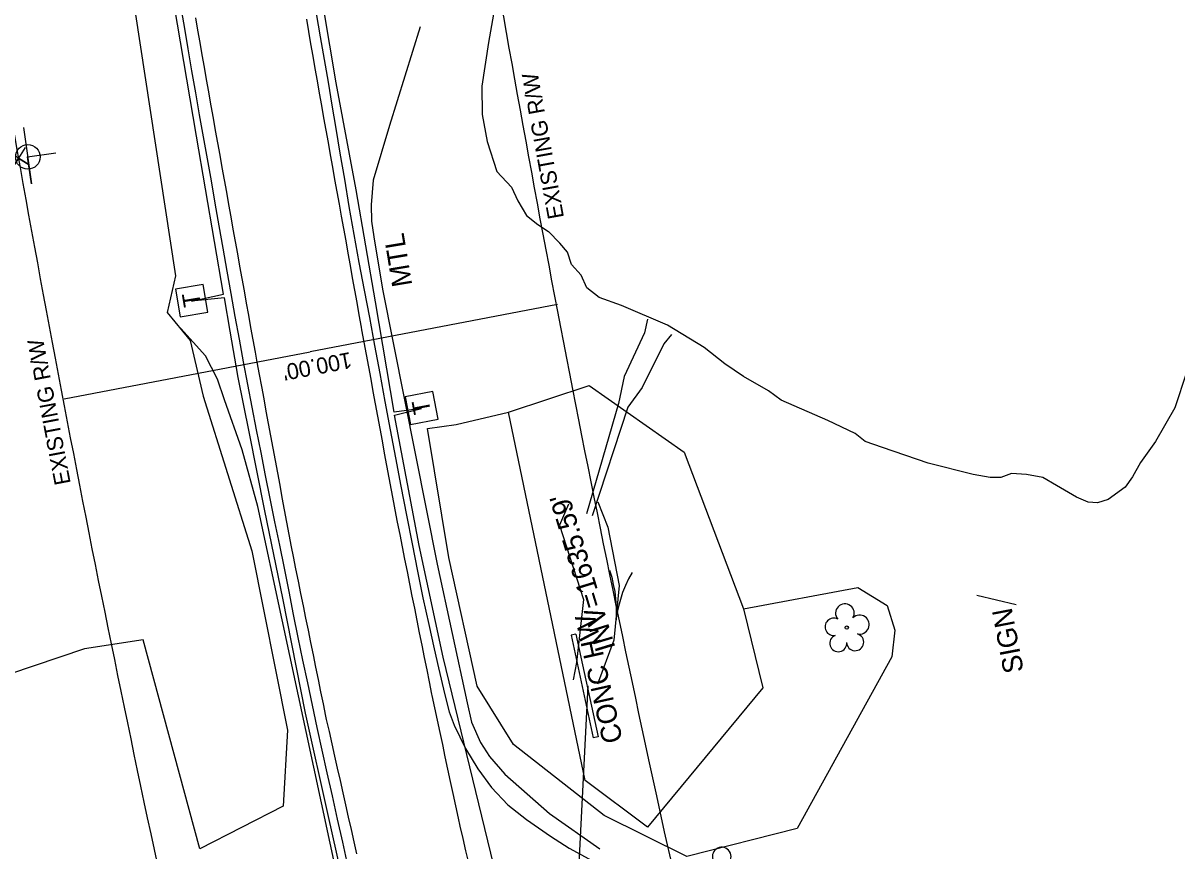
# Model space of a CAD drawing. Extents: x 472260 to 482161, y 489063 to 507124.
# Drawn here: x 478378 to 478607.7, y 495021.1 to 495186 of the extents above; entities that cross this region are included whole.
import ezdxf

# ---------------------------------------------------------------- set-up
doc = ezdxf.new("R2010")
doc.units = 0
for name, color, linetype in [('Exist Earthen Structure Ditch Cogo Point CELL', 7, 'Continuous'), ('Exist Roads EOP Other Cogo Point CELL', 7, 'Continuous'), ('Exist Structure Minor Drop Inlet Cogo Elevation', 7, 'Continuous'), ('Exist Structure Minor Pipes CMP 15 Inch Cogo Comment', 7, 'Continuous'), ('Exist Structure Minor Pipes CMP 15 Inch Cogo Point CELL', 7, 'Continuous'), ('Exist Structure Minor Pipes CMP 30 Inch', 7, 'Continuous'), ('Exist Structure Minor Pipes HDPE 12 Inch', 7, 'Continuous'), ('Prop Drainage Structure Catch Basin Convert From Junction Box Label', 7, 'Continuous'), ('Prop Drainage Structure Catch Basin Grate 840 03G Label', 7, 'Continuous'), ('Prop Drainage Structure Drop Inlet Grate 2 Narrow Slots and Sag Grates 840 24 CELL', 7, 'Continuous'), ('Prop Drainage Structure Drop Inlet Grate 2 Wide Slots and Flat Grates 840 20 Label', 7, 'Continuous'), ('Prop Drainage Structure Pipe Plug CELL', 7, 'Continuous'), ('Prop Drainage Structure Pipe RCP 24in Class III', 7, 'Continuous'), ('Prop Drainage Structure Pipe RCP 48in Class IV', 7, 'Continuous'), ('Prop Drainage Structure Pipe Stub Out CELL', 7, 'Continuous'), ('Prop Drainage Structure Plot Symbol 50 Scale', 7, 'Continuous'), ('Prop Drainage Structure Plot Symbol 50 Scale CELL', 7, 'Continuous'), ('Prop Drainage Structure Tops and Inverts LABEL', 7, 'Continuous'), ('Prop Earthen Structure Base Ditch Lateral Detail Label', 7, 'Continuous'), ('Prop Earthen Structure Ditch Flow Line', 7, 'Continuous'), ('Prop Erosion Rip Rap Class B', 7, 'Continuous'), ('Prop Erosion Rip Rap Pad at Outlet Label', 7, 'Continuous'), ('Prop NEU Channel Block Detail CELL', 7, 'Continuous'), ('Scratch_Level_8', 7, 'Continuous')]:
    doc.layers.add(name, color=color, linetype=linetype)

msp = doc.modelspace()

# ---------------------------------------------------------------- linework, layer by layer
at = {"layer": 'Exist Earthen Structure Ditch Cogo Point CELL'}
msp.add_lwpolyline([(478609.64, 495116.37), (478607.31, 495109.36), (478603.46, 495102.64), (478600.51, 495098.48), (478598.92, 495095.61), (478597.41, 495093.54), (478594.05, 495091.12), (478591.92, 495090.47), (478590.1, 495090.56), (478587.75, 495091.57), (478583.76, 495093.89), (478581.07, 495095.52), (478577.82, 495096.09), (478574.81, 495096.28), (478572.67, 495095.46), (478570.54, 495095.49), (478567.15, 495096.12), (478558.25, 495098.36), (478549.16, 495101.49), (478545.65, 495102.67), (478543.66, 495104.24), (478538.23, 495106.84), (478528.94, 495110.86), (478526.41, 495112.73), (478521.42, 495115.62), (478517.74, 495118.13), (478513.6, 495121.38), (478506.33, 495125.82), (478497.13, 495129.73), (478492.72, 495131.35), (478490.24, 495133.27), (478489.12, 495135.79), (478487.24, 495137.91), (478486.4, 495140.38), (478484.9, 495142.18), (478482.6, 495144.5)], dxfattribs=at)
at = {"layer": 'Exist Roads EOP Other Cogo Point CELL'}
msp.add_lwpolyline([(478378.4, 495161.19), (478375.77, 495156.94), (478377.08, 495159.07), (478379.21, 495157.75), (478374.96, 495160.38)], dxfattribs=at)
at = {"layer": 'Exist Structure Minor Drop Inlet Cogo Elevation'}
for centre, radius, start, end in [((482394.4, 495875.96), 3980.78, 189.24053, 192.1328), ((482394.4, 495875.96), 4080.78, 189.24053, 192.1328), ((480407.9, 495448.91), 1948.89, 192.1328, 219.63873)]:
    msp.add_arc(centre, radius, start, end, dxfattribs=at)
at = {"layer": 'Exist Structure Minor Pipes CMP 15 Inch Cogo Comment'}
for p in [(478484.39, 495129.92), (478386.17, 495111.18)]:
    msp.add_line(p, (478435.16, 495120.53), dxfattribs=at)
at = {"layer": 'Prop Drainage Structure Catch Basin Convert From Junction Box Label'}
for p, q in [((478411.58, 495130.61), (478417.93, 495132.02)), ((478418.09, 495131.27), (478411.58, 495130.61)), ((478419.24, 495124.62), (478418.09, 495131.27)), ((478451.91, 495108.53), (478448.16, 495130.48)), ((478457.35, 495109.25), (478451.91, 495108.53)), ((478452, 495107.89), (478457.35, 495109.25))]:
    msp.add_line(p, q, dxfattribs=at)
for points in [[(478417.93, 495132.02), (478412.53, 495163.47), (478405.58, 495204.65), (478398.91, 495245.05), (478393.2, 495280.6), (478387.36, 495316.03), (478382.59, 495344.43), (478377.9, 495376.55), (478373.27, 495404.91), (478371.49, 495416.4), (478366.72, 495443.35), (478361.91, 495472.12), (478357.24, 495499.62), (478353.99, 495520.46), (478349.9, 495549.36), (478345.53, 495576.25), (478340.24, 495606.34), (478335.62, 495635.46)], [(478448.16, 495130.48), (478444.36, 495152.75), (478440.37, 495174.1), (478436.48, 495197.03), (478432.49, 495219.94), (478428.53, 495243.56), (478424.13, 495269.44), (478420.25, 495292.99), (478414.62, 495326.04), (478410.06, 495354.26), (478405.5, 495382.92), (478401.76, 495407.76), (478396.38, 495440.05), (478391.25, 495472.58), (478388.88, 495486.77)], [(478501.99, 494799.41), (478492.08, 494829.68), (478483.64, 494856.52), (478476.37, 494880.34), (478468.84, 494907.14), (478462.48, 494930.64), (478457.94, 494947.18), (478453.06, 494966.51), (478448.44, 494986.32), (478443.62, 495006.68), (478438.84, 495028), (478434.23, 495048.56), (478429.71, 495071.45), (478426.14, 495088.84), (478423.02, 495104.56), (478420.87, 495115.4), (478419.24, 495124.62)], [(478461.67, 495059.74), (478456.88, 495081.98), (478452, 495107.89)], [(478589.5, 494654.37), (478574.03, 494690.05), (478564.27, 494713.28), (478556.54, 494732.98), (478545.27, 494763.74), (478533.44, 494798.39), (478525.21, 494821.49), (478517.64, 494845.79), (478510.89, 494868.17), (478503.23, 494895.47), (478496.45, 494919.23), (478490.67, 494940.43), (478461.67, 495059.74)]]:
    msp.add_lwpolyline(points, dxfattribs=at)
at = {"layer": 'Prop Drainage Structure Catch Basin Grate 840 03G Label'}
msp.add_line((478490.49, 495054.03), (478479.2, 494830.95), dxfattribs=at)
at = {"layer": 'Prop Drainage Structure Drop Inlet Grate 2 Narrow Slots and Sag Grates 840 24 CELL'}
for points in [[(478444.48, 495020.54), (478443.93, 495022.97), (478443.38, 495025.41), (478442.83, 495027.84), (478442.29, 495030.28), (478441.74, 495032.71), (478441.19, 495035.15), (478440.64, 495037.59), (478440.1, 495040.02), (478439.55, 495042.46), (478439, 495044.89), (478438.46, 495047.33), (478438.32, 495047.95), (478437.82, 495050.39), (478437.32, 495052.84), (478436.82, 495055.28), (478436.33, 495057.73), (478435.83, 495060.18), (478435.33, 495062.62), (478434.83, 495065.07), (478434.34, 495067.51), (478433.84, 495069.96), (478433.34, 495072.4), (478432.84, 495074.85), (478432.35, 495077.29), (478431.85, 495079.74), (478431.45, 495081.7), (478431, 495084.15), (478430.54, 495086.6), (478430.09, 495089.05), (478429.63, 495091.51), (478429.18, 495093.96), (478428.72, 495096.41), (478428.26, 495098.86), (478427.81, 495101.32), (478427.35, 495103.77), (478426.9, 495106.22), (478426.44, 495108.68), (478425.99, 495111.13), (478425.53, 495113.58), (478425.08, 495116.03), (478424.62, 495118.49), (478424.26, 495120.42), (478423.83, 495122.88), (478423.39, 495125.33), (478422.95, 495127.79), (478422.51, 495130.24), (478422.07, 495132.69), (478421.63, 495135.15), (478421.19, 495137.6), (478420.75, 495140.06), (478420.31, 495142.51), (478419.87, 495144.97), (478419.44, 495147.42), (478419, 495149.88), (478418.56, 495152.33), (478418.12, 495154.79), (478417.68, 495157.24), (478417.24, 495159.7), (478416.8, 495162.15), (478416.36, 495164.61), (478415.92, 495167.06), (478415.49, 495169.52), (478415.42, 495169.86), (478414.99, 495172.32), (478414.56, 495174.77), (478414.13, 495177.23), (478413.7, 495179.68), (478413.27, 495182.14), (478412.84, 495184.59), (478412.41, 495187.05)], [(478434.42, 495186.76), (478434.84, 495184.3), (478435.26, 495181.84), (478435.69, 495179.39), (478436.11, 495176.93), (478436.54, 495174.49), (478436.98, 495172.04), (478437.41, 495169.58), (478437.85, 495167.13), (478438.29, 495164.68), (478438.73, 495162.22), (478439.17, 495159.77), (478439.61, 495157.31), (478440.05, 495154.86), (478440.49, 495152.41), (478440.93, 495149.95), (478441.37, 495147.5), (478441.81, 495145.05), (478442.25, 495142.59), (478442.69, 495140.14), (478443.13, 495137.68), (478443.57, 495135.23), (478444, 495132.78), (478444.44, 495130.32), (478444.88, 495127.87), (478445.32, 495125.42), (478445.42, 495124.88), (478445.87, 495122.42), (478446.32, 495119.97), (478446.77, 495117.52), (478447.23, 495115.07), (478447.68, 495112.61), (478448.13, 495110.16), (478448.58, 495107.71), (478449.03, 495105.25), (478449.49, 495102.8), (478449.94, 495100.35), (478450.39, 495097.9), (478450.84, 495095.44), (478451.29, 495092.99), (478451.75, 495090.54), (478452.03, 495089.02), (478452.51, 495086.57), (478453, 495084.13), (478453.49, 495081.68), (478453.98, 495079.23), (478454.47, 495076.79), (478454.96, 495074.34), (478455.45, 495071.89), (478455.94, 495069.45), (478456.43, 495067), (478456.91, 495064.55), (478457.4, 495062.11), (478457.89, 495059.66), (478458.38, 495057.21), (478458.87, 495054.77), (478459.36, 495052.32), (478459.41, 495052.06), (478459.93, 495049.62), (478460.46, 495047.18), (478460.98, 495044.74), (478461.5, 495042.3), (478462.02, 495039.86), (478462.55, 495037.42), (478463.07, 495034.98), (478463.59, 495032.54), (478464.12, 495030.1), (478464.64, 495027.66), (478464.99, 495026.03), (478465.55, 495023.6), (478466.12, 495021.16), (478466.68, 495018.73)]]:
    msp.add_lwpolyline(points, dxfattribs=at)
at = {"layer": 'Prop Drainage Structure Drop Inlet Grate 2 Wide Slots and Flat Grates 840 20 Label'}
msp.add_line((478542.02, 495065.6), (478542.02, 495065.6), dxfattribs=at)
msp.add_circle((478542.02, 495065.6), 0.326, dxfattribs=at)
for centre, radius, start, end in [((478541.64, 495068.47), 1.86, 330.1651, 219.7134), ((478544.57, 495066.19), 1.9, 257.1011, 134.1999), ((478539.42, 495065.75), 1.73, 62.6636, 279.3457), ((478540.32, 495062.48), 1.69, 111.5671, 6.231), ((478543.69, 495062.7), 1.7, 181.2822, 74.56), ((478517.12, 495020), 1.86, 330.1651, 219.7134)]:
    msp.add_arc(centre, radius, start, end, dxfattribs=at)
at = {"layer": 'Prop Drainage Structure Pipe Plug CELL'}
msp.add_line((478567.89, 495072.06), (478575.76, 495070.2), dxfattribs=at)
at = {"layer": 'Prop Drainage Structure Pipe RCP 24in Class III'}
for points in [[(478472.07, 495190.02), (478470.7, 495182.09), (478469.37, 495173.4), (478469.44, 495167.78), (478470.43, 495162.39), (478472.36, 495156.44), (478475.28, 495153.33), (478476.5, 495150.58), (478478.24, 495147.68), (478480.53, 495145.84), (478482.6, 495144.5)], [(478609.64, 495116.37), (478607.31, 495109.36), (478603.46, 495102.64), (478600.51, 495098.48), (478598.92, 495095.61), (478597.41, 495093.54), (478594.05, 495091.12), (478591.92, 495090.47), (478590.1, 495090.56), (478587.75, 495091.57), (478583.76, 495093.89), (478581.07, 495095.52), (478577.82, 495096.09), (478574.81, 495096.28), (478572.67, 495095.46), (478570.54, 495095.49), (478567.15, 495096.12), (478558.25, 495098.36), (478549.16, 495101.49), (478545.65, 495102.67), (478543.66, 495104.24), (478538.23, 495106.84), (478528.94, 495110.86), (478526.41, 495112.73), (478521.42, 495115.62), (478517.74, 495118.13), (478513.6, 495121.38), (478506.33, 495125.82), (478497.13, 495129.73), (478492.72, 495131.35), (478490.24, 495133.27), (478489.12, 495135.79), (478487.24, 495137.91), (478486.4, 495140.38), (478484.9, 495142.18), (478482.6, 495144.5)], [(478486.6, 495090.18), (478484.84, 495085.99), (478489.58, 495071.23), (478488.18, 495058.64), (478487.55, 495055.23)], [(478492.45, 495090.67), (478494.43, 495085.57), (478496.69, 495073.99), (478495.62, 495063.1), (478492.4, 495054.34)]]:
    msp.add_lwpolyline(points, dxfattribs=at)
at = {"layer": 'Prop Drainage Structure Pipe Stub Out CELL'}
for points in [[(478442.68, 495018.24), (478441.67, 495022.84), (478440.64, 495027.45), (478439.6, 495032.07), (478438.57, 495036.66), (478437.57, 495041.21), (478436.58, 495045.72), (478435.62, 495050.17), (478434.68, 495054.62), (478433.74, 495059.11), (478432.81, 495063.64), (478431.89, 495068.21), (478430.97, 495072.81), (478430.05, 495077.42), (478429.11, 495082.04), (478428.17, 495086.68), (478427.23, 495091.3), (478426.31, 495095.9), (478425.4, 495100.47), (478424.51, 495105), (478423.64, 495109.52), (478422.78, 495114.04), (478421.93, 495118.55), (478421.09, 495123.07), (478420.27, 495127.58), (478419.46, 495132.1), (478418.65, 495136.61), (478417.86, 495141.13), (478417.07, 495145.63), (478416.28, 495150.1), (478415.5, 495154.54), (478414.71, 495158.95), (478413.94, 495163.34), (478413.16, 495167.73), (478412.4, 495172.11), (478411.63, 495176.49), (478410.88, 495180.87), (478410.13, 495185.29), (478409.39, 495189.74)], [(478436.39, 495187.86), (478437.19, 495183.22), (478437.96, 495178.73), (478438.73, 495174.23), (478439.51, 495169.66), (478440.3, 495164.98), (478441.11, 495160.09), (478441.98, 495154.89), (478442.9, 495149.47), (478443.87, 495143.89), (478444.88, 495138.3), (478445.91, 495132.82), (478446.96, 495127.36), (478448, 495121.8), (478449.04, 495116.2), (478450.07, 495110.6), (478451.1, 495105), (478452.16, 495099.41), (478453.24, 495093.75), (478454.36, 495087.97), (478455.47, 495082.26), (478456.54, 495076.84), (478457.63, 495071.55), (478458.78, 495066.23), (478459.86, 495061.4), (478460.73, 495057.58), (478462, 495052.18), (478462.87, 495048.83), (478463.82, 495046.17), (478466.08, 495041.55), (478468.54, 495037.5), (478471.31, 495033.78), (478474.55, 495030.3), (478478.26, 495027.37), (478483.01, 495024.06), (478486.75, 495021.7), (478491.36, 495019.15)]]:
    msp.add_lwpolyline(points, dxfattribs=at)
at = {"layer": 'Prop Drainage Structure Plot Symbol 50 Scale'}
for p, q in [((478488.08, 495064.31), (478487.11, 495064.1)), ((478487.11, 495064.1), (478491.53, 495043.67)), ((478488.08, 495064.31), (478492.5, 495043.88)), ((478492.5, 495043.88), (478491.53, 495043.67))]:
    msp.add_line(p, q, dxfattribs=at)
at = {"layer": 'Prop Drainage Structure Plot Symbol 50 Scale CELL'}
msp.add_line((478414.31, 495119.71), (478409.44, 495125.16), dxfattribs=at)
for points in [[(478457.07, 495185.25), (478450.97, 495165.58), (478447.7, 495154.68), (478447.3, 495149.78), (478447.4, 495146.51), (478447.84, 495143.4), (478449.58, 495132.98)], [(478449.58, 495132.98), (478460.43, 495078.23), (478466.42, 495050.59), (478467.33, 495046.8), (478469.09, 495042.72), (478470.88, 495039.94), (478473.91, 495036.4), (478482.86, 495028.58), (478492.88, 495021.57)], [(478500.17, 494799.65), (478483.05, 494855.25), (478465.43, 494915.92), (478451.3, 494970.92), (478440.7, 495015.6), (478429.63, 495067.15), (478424.79, 495089.7), (478421.62, 495101.03), (478418.13, 495110.93), (478416.73, 495115.1), (478414.31, 495119.71)]]:
    msp.add_lwpolyline(points, dxfattribs=at)
at = {"layer": 'Prop Drainage Structure Tops and Inverts LABEL'}
for points in [[(478378.39, 495294.94), (478388.21, 495254.89), (478398.3, 495201.66), (478408.36, 495135.64), (478406.7, 495128.34), (478411.31, 495122.8), (478413.85, 495111.66), (478423.57, 495080.91), (478430.65, 495045.18), (478429.8, 495030.07), (478413.24, 495021.55), (478401.96, 495063.19), (478390.25, 495061.37), (478350.11, 495047.81), (478312.28, 495022.62)], [(478521.46, 495069.32), (478544.24, 495073.58), (478550.03, 495070.03), (478551.59, 495065.06), (478550.99, 495059.76), (478532.11, 495025.62), (478510.2, 495020.05), (478493.71, 495028.18), (478475.63, 495042.35), (478468.4, 495053.92), (478462.78, 495079.54), (478458.55, 495105.24), (478464.23, 495106.07), (478474.64, 495108.49)]]:
    msp.add_lwpolyline(points, dxfattribs=at)
at = {"layer": 'Prop Earthen Structure Base Ditch Lateral Detail Label'}
msp.add_line((478378.95, 495159.33), (478378.95, 495159.33), dxfattribs=at)
msp.add_lwpolyline([(478378.07, 495165.21), (478379.72, 495153.99), (478378.93, 495159.33), (478384.52, 495160.17)], dxfattribs=at)
msp.add_circle((478378.96, 495159.33), 2.45, dxfattribs=at)
at = {"layer": 'Prop Earthen Structure Ditch Flow Line'}
for points in [[(478502.33, 495127.02), (478501.77, 495124.32), (478497.7, 495115.6), (478496.56, 495110.2), (478490.17, 495088.26)], [(478507.09, 495123.98), (478505.6, 495122.13), (478501.28, 495113.39), (478498.43, 495109.53), (478491.31, 495087.84)]]:
    msp.add_lwpolyline(points, dxfattribs=at)
at = {"layer": 'Prop Erosion Rip Rap Class B'}
for p, q in [((478411.58, 495130.61), (478411.58, 495130.61)), ((478457.35, 495109.25), (478457.35, 495109.25))]:
    msp.add_line(p, q, dxfattribs=at)
for points in [[(478414.81, 495128.39), (478413.89, 495133.9), (478408.38, 495132.98), (478409.3, 495127.47), (478414.81, 495128.39)], [(478460.63, 495107.09), (478459.6, 495112.59), (478454.1, 495111.56), (478455.13, 495106.06), (478460.63, 495107.09)]]:
    msp.add_lwpolyline(points, dxfattribs=at)
at = {"layer": 'Prop Erosion Rip Rap Pad at Outlet Label'}
msp.add_lwpolyline([(478489.94, 495035.18), (478474.64, 495108.49), (478490.71, 495113.8), (478509.63, 495100.56), (478521.46, 495069.32), (478525.28, 495053.62), (478502.33, 495025.87), (478489.94, 495035.18)], dxfattribs=at)
at = {"layer": 'Scratch_Level_8'}
msp.add_line((478496.52, 495071.86), (478496.52, 495071.86), dxfattribs=at)
for points in [[(478494.75, 495077.06), (478495.21, 495075.67), (478495.53, 495074.21), (478495.82, 495072.76), (478495.99, 495071.32), (478496.08, 495069.84), (478496.09, 495068.35), (478496.02, 495066.89)], [(478499.3, 495076.6), (478498.57, 495075.33), (478497.97, 495073.96), (478497.39, 495072.6), (478496.94, 495071.23), (478496.55, 495069.8), (478496.24, 495068.33), (478496.02, 495066.89)]]:
    msp.add_lwpolyline(points, dxfattribs=at)

# ---------------------------------------------------------------- texts
at = {"layer": 'Exist Structure Minor Pipes CMP 15 Inch Cogo Comment'}
msp.add_text("100.00'", height=3.2, rotation=190.8024, dxfattribs=at).set_placement((478443.12, 495120.5))
at = {"layer": 'Exist Structure Minor Pipes CMP 15 Inch Cogo Point CELL'}
for rotation, p in [(100.3312, (478485.73, 495147.28)), (100.8151, (478387.52, 495094.33))]:
    msp.add_text('EXISTING R/W', height=3.2, rotation=rotation, dxfattribs=at).set_placement(p)
at = {"layer": 'Exist Structure Minor Pipes CMP 30 Inch'}
msp.add_text('CONC HW', height=4, rotation=102.522, dxfattribs=at).set_placement((478497.44, 495043.05))
at = {"layer": 'Exist Structure Minor Pipes HDPE 12 Inch'}
msp.add_text("INV=1635.59'", height=4, rotation=106.8874, dxfattribs=at).set_placement((478496, 495061.58))
at = {"layer": 'Prop Drainage Structure Pipe RCP 48in Class IV'}
msp.add_text('SIGN', height=4, rotation=100.815, dxfattribs=at).set_placement((478577.27, 495056.93))
at = {"layer": 'Prop Erosion Rip Rap Class B'}
for rotation, p in [(99.463, (478413.45, 495129.78)), (100.645, (478459.24, 495108.45))]:
    msp.add_text('T', height=3.42, rotation=rotation, dxfattribs=at).set_placement(p)
at = {"layer": 'Prop NEU Channel Block Detail CELL'}
msp.add_text('MTL', height=4, rotation=99.4452, dxfattribs=at).set_placement((478455.52, 495133.81))

doc.saveas('drawing.dxf')
